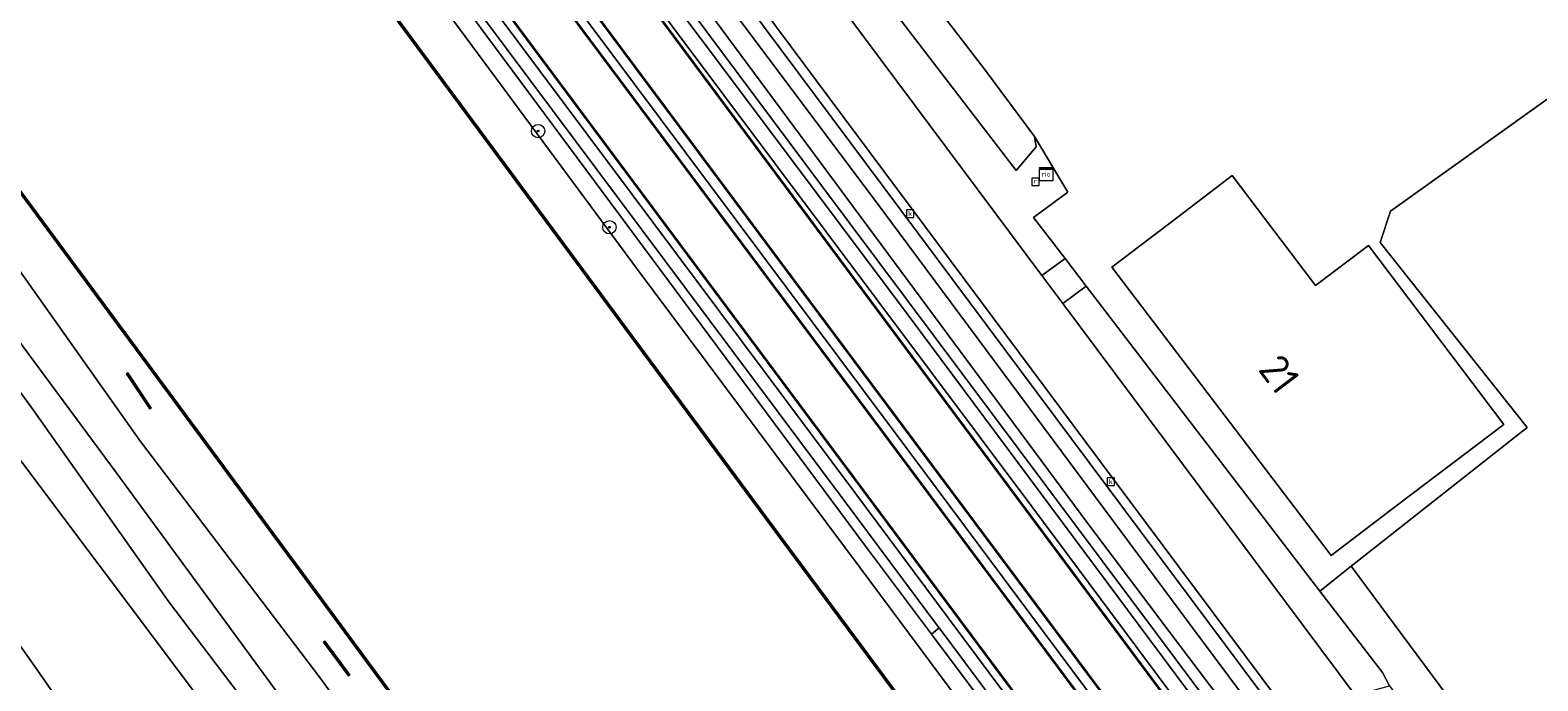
# Model space of a CAD drawing. Header units: metres. Extents: x 168032 to 180145, y 382923 to 399665.
# Tile 265 of 293: x 169711 to 169801, y 397475 to 397514. Entities that reach past the tile are written whole.
import ezdxf
from ezdxf.enums import TextEntityAlignment as Align

# ---------------------------------------------------------------- set-up
doc = ezdxf.new("R2010")
doc.units = ezdxf.units.M
doc.linetypes.add('VW-3-3_STREEP', pattern=[6, 3, -3])
doc.layers.get('0').update_dxf_attribs({"color": 8, "lineweight": 18})
for name, color, linetype, lineweight in [('B-WE-GK-BESCHOEIING_DAMWAND-G', 8, 'GK-BESCHOEIING', 18), ('B-WE-GR-BOOM-S', 8, 'Continuous', 18), ('B-WE-GR-GRAS-GV', 8, 'Continuous', 18), ('B-WE-GR-GROENVOORZIENING-GV', 8, 'Continuous', 18), ('B-WE-GR-HAAG-G', 8, 'GR-HAAG1', 18), ('B-WE-GR-STRUIK-GV', 8, 'Continuous', 18), ('B-WE-GW-TALUD_KRUIN-G', 8, 'Continuous', 18), ('B-WE-IE-MEUBILAIR_WEGMEUBILAIR-G', 8, 'Continuous', 18), ('B-WE-IE-TERREINAFSCHEIDING_KUNSTMATIG_HEKWERK-G', 8, 'IE-TERREINAFSCHEIDING-KUNSTMATIG', 18), ('B-WE-IE-TERREINAFSCHEIDING_KUNSTMATIG_MUUR-GV', 8, 'Continuous', 18), ('B-WE-OG-BEBOUWING-GV', 8, 'Continuous', 18), ('B-WE-OG-BEBOUWING-T18', 8, 'Continuous', 18), ('B-WE-OG-TERREIN_ERF-GV', 8, 'Continuous', 18), ('B-WE-OG-WATER-GV', 8, 'Continuous', 18), ('B-WE-OG-WATER_GREPPEL-GV', 8, 'Continuous', 18), ('B-WE-OG-WATER_SLOOT-GV', 8, 'Continuous', 18), ('B-WE-OG-WEG-GV', 8, 'Continuous', 18), ('B-WE-RI-GWA_KOLK-S', 8, 'Continuous', 18), ('B-WE-RI-GWA_RIOOLPUT-S', 8, 'Continuous', 18), ('B-WE-RI-TERREINKAST-S', 8, 'Continuous', 18), ('B-WE-VH-VERHARDING_ASFALT-GV', 8, 'Continuous', 18), ('B-WE-VH-VERHARDING_BETONSTRAATSTEEN-GV', 8, 'Continuous', 18), ('B-WE-VH-VERHARDING_FUNDERING_ZAND-GV', 8, 'Continuous', 18), ('B-WE-VH-VERHARDING_GRASBETONSTEEN-GV', 8, 'Continuous', 18), ('B-WE-VW-MARKERING_LANGS_STREEP_33-G', 8, 'VW-3-3_STREEP', 13), ('B-WE-VW-MARKERING_LANGS_STREEP_DOORGETROKKEN_3X015-G', 8, 'Continuous', 13), ('B-WE-VW-MARKERING_PICTOGRAM-G', 8, 'Continuous', 18)]:
    doc.layers.add(name, color=color, linetype=linetype, lineweight=lineweight)
doc.styles.add('NLCS-ISO', font='NLCS-ISO.ttf')
doc.styles.add('NLCS-ISO-M200-T18', font='NLCS-ISO.ttf', dxfattribs={"height": 0.36})
doc.linetypes.add('GK-BESCHOEIING', pattern='A,30,-5,[1,NLCS.SHX,S=1,R=0,X=0,Y=0],-5', length=40)
doc.linetypes.add('GR-HAAG1', pattern='A,6,[176,NLCS.SHX,S=0.125,R=0,X=0,Y=0],-2', length=8)
doc.linetypes.add('IE-TERREINAFSCHEIDING-KUNSTMATIG', pattern='A,4,[82,NLCS.SHX,S=0.75,R=90,X=0,Y=0],4,-2', length=10)

# ---------------------------------------------------------------- blocks, each defined once
blk = doc.blocks.new('SRI-TERREINKAST-SO')
at = {"color": 0, "linetype": 'ByBlock', "lineweight": 18}
for points in [[(-2, 2), (2, 2), (2, 1.68), (-2, 1.68)], [(-2, 1.52), (2, 1.52), (2, -2), (-2, -2)]]:
    blk.add_lwpolyline(points, close=True, dxfattribs=at)
at = {"color": 0, "linetype": 'ByBlock', "lineweight": 18, "style": 'NLCS-ISO'}
blk.add_text('rio', height=1.5, dxfattribs=at).set_placement((0, 0), align=Align.MIDDLE_CENTER)
blk = doc.blocks.new('SRI-KOLK-SO')
at = {"color": 0, "linetype": 'ByBlock', "lineweight": 18}
blk.add_lwpolyline([(-1.125, -1.125), (1.125, -1.125), (1.125, 1.125), (-1.125, 1.125)], close=True, dxfattribs=at)
at = {"color": 0, "linetype": 'ByBlock', "lineweight": 18, "style": 'NLCS-ISO'}
blk.add_text('k', height=1.5, dxfattribs=at).set_placement((0, 0), align=Align.MIDDLE_CENTER)
blk = doc.blocks.new('SRI-PUT_INSPECTIEPUT_RIOOLPUT-SO')
at = {"color": 0, "linetype": 'ByBlock', "lineweight": 18}
blk.add_lwpolyline([(-1.12, -1.12), (1.12, -1.12), (1.12, 1.12), (-1.12, 1.12)], close=True, dxfattribs=at)
at = {"color": 0, "linetype": 'ByBlock', "lineweight": 18, "style": 'NLCS-ISO'}
blk.add_text('r', height=1.5, dxfattribs=at).set_placement((0, 0.28), align=Align.MIDDLE_CENTER)
blk = doc.blocks.new('SGR-BOOM_01-SO')
at = {"linetype": 'ByBlock', "lineweight": 18}
h = blk.add_hatch(color=0, dxfattribs=at)
h.dxf.hatch_style = 1
edge = h.paths.add_edge_path()
edge.add_arc((0, 0), 0.25, 0, 360)
at = {"color": 0, "linetype": 'ByBlock', "lineweight": 18}
for radius in [2, 0.25]:
    blk.add_circle((0, 0), radius, dxfattribs=at)

msp = doc.modelspace()

# ---------------------------------------------------------------- linework, layer by layer
at = {"layer": 'B-WE-GK-BESCHOEIING_DAMWAND-G', "flags": 128}
for points in [[(169638.37, 397641.729), (169658.733, 397614.351), (169680.825, 397584.766), (169702.843, 397554.926), (169730.758, 397517.612), (169754.97, 397484.883), (169779.341, 397452.045), (169804.395, 397418.286), (169831.302, 397381.879), (169848.598, 397358.696), (169863.92, 397338.299)], [(169760.753, 397435.991), (169747.292, 397454.188), (169728.305, 397479.945), (169700.033, 397518.184), (169681.011, 397543.951), (169668.154, 397561.2), (169661.74, 397569.811), (169637.838, 397602.143), (169619.671, 397626.382)], [(169718.017, 397491.444), (169716.609, 397493.556)], [(169729.955, 397475.424), (169728.45, 397477.438)]]:
    msp.add_lwpolyline(points, dxfattribs=at)
at = {"layer": 'B-WE-GR-GRAS-GV', "flags": 128}
for points in [[(169835.756, 397381.339), (169821.359, 397400.456), (169807.491, 397419.372), (169792.537, 397439.564), (169776.727, 397460.25), (169760.629, 397481.874), (169747.256, 397499.787), (169733.723, 397518.097), (169720.217, 397536.437), (169698.113, 397565.863), (169674.879, 397597.08), (169658.455, 397619.631), (169640.852, 397643.789), (169638.388, 397641.789), (169658.773, 397614.381), (169680.865, 397584.796), (169702.883, 397554.956), (169730.798, 397517.642), (169755.01, 397484.913), (169779.381, 397452.075), (169804.435, 397418.316), (169831.342, 397381.909)], [(169834.884, 397384.112), (169794.857, 397437.908), (169764.916, 397477.898), (169760.956, 397483.187), (169705.109, 397558.343), (169676.296, 397596.811), (169673.925, 397600.011), (169652.218, 397629.299), (169641.202, 397644.055), (169640.852, 397643.789), (169658.455, 397619.631), (169674.879, 397597.08), (169698.113, 397565.863), (169720.217, 397536.437), (169733.723, 397518.097), (169747.256, 397499.787), (169760.629, 397481.874), (169776.727, 397460.25), (169792.537, 397439.564), (169807.491, 397419.372), (169821.359, 397400.456), (169835.756, 397381.339)]]:
    msp.add_lwpolyline(points, dxfattribs=at)
msp.add_lwpolyline([(169807.428, 397513.949), (169792.501, 397503.286), (169791.882, 397501.415), (169800.693, 397490.303), (169790.136, 397481.968), (169846.73, 397405.689), (169847.954, 397404.353), (169872.068, 397421.639)], close=True, dxfattribs=at)
at = {"layer": 'B-WE-GR-GROENVOORZIENING-GV', "flags": 128}
for points in [[(169793.893, 397376.507), (169781.205, 397393.027), (169768.91, 397409.527), (169756.511, 397426.604), (169744.748, 397442.655), (169732.777, 397458.307), (169720.837, 397474.18), (169708.935, 397489.975), (169696.587, 397507.095), (169684.797, 397522.798), (169672.184, 397539.756), (169659.748, 397555.652), (169647.079, 397572.032), (169635.029, 397587.948), (169623.352, 397603.5), (169615.033, 397614.062), (169610.98, 397619.488), (169607.005, 397624.857), (169599.533, 397635.298), (169594.096, 397643.418), (169588.324, 397652.295), (169581.163, 397662.898), (169572.573, 397674.896), (169565.142, 397684.926)], [(169575.326, 397657.069), (169586.474, 397642.345), (169596.869, 397629.125), (169605.22, 397617.667), (169614.025, 397605.436), (169622.513, 397593.921), (169630.876, 397582.755), (169639.338, 397571.712), (169647.676, 397561.022), (169655.462, 397550.693), (169662.913, 397541.428), (169670.538, 397530.895), (169677.605, 397522.457), (169685.028, 397511.666), (169694.025, 397499.971), (169697.883, 397494.447), (169710.785, 397476.349), (169729.072, 397450.153), (169740.081, 397436.305), (169750.264, 397422.928), (169762.478, 397406.663), (169771.044, 397394.862), (169781.098, 397381.691)]]:
    msp.add_lwpolyline(points, dxfattribs=at)
msp.add_lwpolyline([(169704.284, 397503.344), (169691.773, 397520.349), (169681.445, 397534.481), (169673.132, 397545.288), (169668.597, 397551.617), (169666.782, 397550.357), (169672.109, 397543.446), (169681.398, 397530.992), (169691.941, 397517.059), (169702.526, 397502.849), (169710.865, 397491.503), (169719.108, 397479.839), (169728.788, 397467.098), (169738.948, 397454.006), (169747.351, 397443.088), (169754.18, 397433.717), (169758.171, 397428.147), (169761.538, 397429.679), (169758.198, 397433.406), (169754.337, 397436.775), (169746.374, 397446.525), (169732.511, 397464.656), (169726.64, 397473.02), (169715.958, 397487.601)], close=True, dxfattribs=at)
at = {"layer": 'B-WE-GR-HAAG-G', "flags": 128}
for points in [[(169933.128, 397274.471), (169918.417, 397293.8), (169878.056, 397347.645), (169850.132, 397385.222), (169841.947, 397396.152), (169841.203, 397397.145), (169837.208, 397402.481), (169812.965, 397434.856), (169785.938, 397471.114), (169780.386, 397478.582), (169761.541, 397503.926), (169716.21, 397564.333), (169695.843, 397591.648), (169693.221, 397595.175), (169684.032, 397607.536), (169674.614, 397620.206), (169657.001, 397643.909), (169640.974, 397665.573), (169627.988, 397683.156), (169617.238, 397698.189), (169600.871, 397721.128), (169586.028, 397742.235), (169576.072, 397756.833), (169572.977, 397761.371), (169564.864, 397773.598), (169560.898, 397779.574)], [(169933.128, 397274.471), (169918.417, 397293.8), (169878.056, 397347.645), (169850.132, 397385.222), (169841.947, 397396.152), (169841.203, 397397.145), (169837.208, 397402.481), (169812.965, 397434.856), (169785.938, 397471.114), (169780.386, 397478.582), (169761.541, 397503.926), (169716.21, 397564.333), (169695.843, 397591.648), (169693.221, 397595.175), (169684.032, 397607.536), (169674.614, 397620.206), (169657.001, 397643.909), (169640.974, 397665.573), (169627.988, 397683.156), (169617.238, 397698.189), (169600.871, 397721.128), (169586.028, 397742.235), (169576.072, 397756.833)]]:
    msp.add_lwpolyline(points, dxfattribs=at)
at = {"layer": 'B-WE-GR-STRUIK-GV', "flags": 128}
msp.add_lwpolyline([(169736.719, 397463.582), (169728.191, 397475.302), (169717.418, 397489.46), (169708.525, 397501.985), (169701.87, 397511.437), (169693.581, 397522.21), (169685.951, 397532.896), (169678.11, 397543.267), (169671.772, 397553.244), (169671.026, 397554.566), (169668.597, 397551.617), (169673.132, 397545.288), (169681.445, 397534.481), (169691.773, 397520.349), (169704.284, 397503.344), (169715.958, 397487.601), (169726.64, 397473.02)], dxfattribs=at)
at = {"layer": 'B-WE-GW-TALUD_KRUIN-G', "flags": 128}
for points in [[(169866.651, 397340.133), (169855.529, 397354.226), (169845.133, 397368.891), (169835.756, 397381.339), (169821.359, 397400.456), (169807.491, 397419.372), (169792.537, 397439.564), (169776.727, 397460.25), (169760.629, 397481.874), (169747.256, 397499.787), (169733.723, 397518.097), (169720.217, 397536.437), (169698.113, 397565.863), (169674.879, 397597.08), (169658.455, 397619.631), (169640.852, 397643.789)], [(169668.597, 397551.617), (169673.132, 397545.288), (169681.445, 397534.481), (169691.773, 397520.349), (169704.284, 397503.344), (169715.958, 397487.601), (169726.64, 397473.02), (169732.511, 397464.656), (169746.374, 397446.525), (169754.337, 397436.775), (169758.198, 397433.406), (169761.538, 397429.679)]]:
    msp.add_lwpolyline(points, dxfattribs=at)
at = {"layer": 'B-WE-IE-MEUBILAIR_WEGMEUBILAIR-G', "flags": 128}
for points in [[(169559.138, 397772.225), (169560.295, 397770.672), (169665.555, 397629.342), (169682.596, 397606.468), (169691.617, 397594.357), (169698.142, 397585.599), (169727.826, 397545.697), (169758.322, 397504.839), (169778.553, 397477.77), (169793.482, 397457.794), (169827.648, 397411.85), (169839.566, 397395.919), (169839.721, 397395.712), (169871.625, 397353.068), (169875.574, 397347.592), (169923.392, 397283.411), (169933.178, 397270.277), (169957.004, 397238.582)], [(169977.888, 397192.504), (169937.98, 397245.99), (169893.279, 397305.866), (169866.576, 397341.628), (169856.727, 397354.832), (169834.884, 397384.112), (169794.857, 397437.908), (169764.916, 397477.898), (169760.956, 397483.187), (169705.109, 397558.343), (169676.296, 397596.811), (169673.925, 397600.011), (169652.218, 397629.299), (169626.568, 397663.655), (169624.265, 397666.74), (169597.154, 397703.201)]]:
    msp.add_lwpolyline(points, dxfattribs=at)
at = {"layer": 'B-WE-IE-TERREINAFSCHEIDING_KUNSTMATIG_HEKWERK-G', "flags": 128}
msp.add_lwpolyline([(169792.017, 397475.583), (169788.258, 397480.485), (169774.223, 397498.788), (169772.945, 397500.456), (169771.057, 397502.918)], dxfattribs=at)
at = {"layer": 'B-WE-IE-TERREINAFSCHEIDING_KUNSTMATIG_MUUR-GV', "flags": 128}
for points in [[(169638.388, 397641.789), (169638.31, 397641.725), (169658.693, 397614.321), (169680.785, 397584.736), (169702.803, 397554.896), (169730.718, 397517.582), (169754.93, 397484.853), (169779.301, 397452.015), (169804.355, 397418.256), (169831.262, 397381.849), (169848.558, 397358.666), (169863.88, 397338.269), (169863.96, 397338.329), (169848.638, 397358.726), (169831.342, 397381.909), (169804.435, 397418.316), (169779.381, 397452.075), (169755.01, 397484.913), (169730.798, 397517.642), (169702.883, 397554.956), (169680.865, 397584.796), (169658.773, 397614.381)], [(169619.619, 397626.369), (169637.798, 397602.113), (169661.7, 397569.781), (169668.114, 397561.17), (169680.971, 397543.921), (169699.993, 397518.154), (169728.265, 397479.915), (169747.252, 397454.158), (169757.412, 397440.424), (169760.723, 397435.954), (169760.804, 397436.007), (169747.332, 397454.218), (169728.345, 397479.975), (169700.073, 397518.214), (169681.051, 397543.981), (169668.194, 397561.23), (169661.78, 397569.841), (169637.878, 397602.173), (169619.699, 397626.429)], [(169716.651, 397493.584), (169716.567, 397493.528), (169717.975, 397491.416), (169718.059, 397491.472)], [(169728.49, 397477.468), (169728.41, 397477.408), (169729.915, 397475.394), (169729.995, 397475.454)]]:
    msp.add_lwpolyline(points, close=True, dxfattribs=at)
at = {"layer": 'B-WE-OG-BEBOUWING-GV', "flags": 128}
msp.add_lwpolyline([(169779.731, 397502.957), (169775.752, 397499.93), (169788.921, 397482.62), (169792.9, 397485.64), (169799.292, 397490.491), (169791.174, 397501.222), (169787.997, 397498.818), (169782.99, 397505.436)], close=True, dxfattribs=at)
at = {"layer": 'B-WE-OG-TERREIN_ERF-GV', "flags": 128}
for points in [[(169807.428, 397513.949), (169805.293, 397516.998), (169787.428, 397540.797), (169773.67, 397535.307), (169772.746, 397534.978), (169769.674, 397533.883), (169767.915, 397533.256), (169754.895, 397529.024), (169754.856, 397529.024), (169756.008, 397527.528), (169768.111, 397511.817), (169771.109, 397507.765), (169773.12, 397504.421), (169771.057, 397502.918), (169772.945, 397500.456), (169774.223, 397498.788), (169788.258, 397480.485), (169790.136, 397481.968), (169800.693, 397490.303), (169791.882, 397501.415), (169792.501, 397503.286)], [(169782.99, 397505.436), (169787.997, 397498.818), (169791.174, 397501.222), (169799.292, 397490.491), (169792.9, 397485.64), (169788.921, 397482.62), (169775.752, 397499.93), (169779.731, 397502.957)], [(169790.136, 397481.968), (169788.258, 397480.485), (169792.017, 397475.583), (169792.439, 397474.791), (169797.342, 397468.163), (169797.74, 397467.9), (169820.258, 397439.159), (169831.675, 397423.823), (169844.943, 397405.009), (169846.334, 397403.192), (169847.954, 397404.353), (169846.73, 397405.689)]]:
    msp.add_lwpolyline(points, close=True, dxfattribs=at)
at = {"layer": 'B-WE-OG-WATER-GV', "flags": 128}
for points in [[(169831.262, 397381.849), (169804.355, 397418.256), (169779.301, 397452.015), (169754.93, 397484.853), (169730.718, 397517.582), (169702.803, 397554.896), (169680.785, 397584.736), (169658.693, 397614.321), (169638.31, 397641.725), (169619.699, 397626.429), (169637.878, 397602.173), (169661.78, 397569.841), (169668.194, 397561.23), (169681.051, 397543.981), (169700.073, 397518.214), (169728.345, 397479.975), (169747.332, 397454.218), (169760.804, 397436.007), (169760.93, 397435.836), (169764.106, 397431.577), (169771.5, 397421.661), (169793.106, 397392.514), (169799.09, 397384.475)], [(169747.252, 397454.158), (169728.265, 397479.915), (169699.993, 397518.154), (169680.971, 397543.921), (169668.114, 397561.17), (169667.576, 397560.602), (169669.025, 397558.109), (169671.026, 397554.566), (169671.772, 397553.244), (169678.11, 397543.267), (169685.951, 397532.896), (169693.581, 397522.21), (169701.87, 397511.437), (169708.525, 397501.985), (169717.418, 397489.46), (169728.191, 397475.302), (169736.719, 397463.582)]]:
    msp.add_lwpolyline(points, dxfattribs=at)
for points in [[(169716.567, 397493.528), (169716.651, 397493.584), (169718.059, 397491.472), (169717.975, 397491.416)], [(169728.41, 397477.408), (169728.49, 397477.468), (169729.995, 397475.454), (169729.915, 397475.394)]]:
    msp.add_lwpolyline(points, close=True, dxfattribs=at)
at = {"layer": 'B-WE-OG-WATER_GREPPEL-GV', "flags": 128}
msp.add_lwpolyline([(169756.008, 397527.528), (169755.773, 397527.442), (169754.667, 397526.733), (169754.503, 397525.928), (169770.019, 397505.73), (169771.202, 397507.146), (169771.109, 397507.765), (169768.111, 397511.817)], close=True, dxfattribs=at)
at = {"layer": 'B-WE-OG-WATER_SLOOT-GV', "flags": 128}
msp.add_lwpolyline([(169781.098, 397381.691), (169771.044, 397394.862), (169762.478, 397406.663), (169750.264, 397422.928), (169740.081, 397436.305), (169729.072, 397450.153), (169710.785, 397476.349), (169697.883, 397494.447), (169694.025, 397499.971), (169685.028, 397511.666), (169677.605, 397522.457), (169670.538, 397530.895), (169662.913, 397541.428), (169655.462, 397550.693), (169647.676, 397561.022), (169639.338, 397571.712), (169630.876, 397582.755), (169622.513, 397593.921), (169614.025, 397605.436), (169605.22, 397617.667), (169596.869, 397629.125), (169586.474, 397642.345), (169575.326, 397657.069)], dxfattribs=at)
at = {"layer": 'B-WE-OG-WEG-GV', "flags": 128}
for points in [[(169928.685, 397281.569), (169927.153, 397283.62), (169704.62, 397581.641), (169684.716, 397608.381), (169653.096, 397650.862), (169625.103, 397689.098), (169602.287, 397721.154), (169582.395, 397749.572), (169557.957, 397785.384), (169558.394, 397785.691), (169551.988, 397795.366), (169548.613, 397800.463)], [(169627.988, 397683.156), (169640.974, 397665.573), (169657.001, 397643.909), (169674.614, 397620.206), (169684.032, 397607.536), (169693.221, 397595.175), (169695.843, 397591.648), (169716.21, 397564.333), (169761.541, 397503.926), (169780.386, 397478.582), (169785.938, 397471.114), (169812.965, 397434.856), (169837.208, 397402.481), (169841.203, 397397.145), (169841.947, 397396.152), (169850.132, 397385.222)], [(169771.109, 397507.765), (169771.202, 397507.146), (169770.019, 397505.73), (169754.503, 397525.928), (169754.667, 397526.733), (169755.773, 397527.442), (169756.008, 397527.528), (169754.856, 397529.024), (169754.895, 397529.024), (169767.915, 397533.256), (169769.674, 397533.883)], [(169751.782, 397526.111), (169759.961, 397514.95), (169771.56, 397499.421), (169772.945, 397500.456), (169771.057, 397502.918), (169773.12, 397504.421), (169771.109, 397507.765)]]:
    msp.add_lwpolyline(points, dxfattribs=at)
for points in [[(169684.032, 397607.536), (169683.275, 397606.973), (169685.875, 397603.527), (169692.408, 397594.761), (169707.388, 397574.662), (169723.452, 397552.708), (169748.292, 397519.689), (169774.307, 397484.542), (169779.206, 397478.059), (169799.576, 397451.108), (169824.538, 397417.278), (169840.252, 397396.433), (169841.203, 397397.145), (169837.208, 397402.481), (169812.965, 397434.856), (169785.938, 397471.114), (169780.386, 397478.582), (169761.541, 397503.926), (169716.21, 397564.333), (169695.843, 397591.648), (169693.221, 397595.175)], [(169682.596, 397606.468), (169682.138, 397606.128), (169691.105, 397594.096), (169701.527, 397580.112), (169727.32, 397545.3), (169762.872, 397497.901), (169778.047, 397477.545), (169800.821, 397446.999), (169839.135, 397395.597), (169839.566, 397395.919), (169827.648, 397411.85), (169793.482, 397457.794), (169778.553, 397477.77), (169758.322, 397504.839), (169727.826, 397545.697), (169698.142, 397585.599), (169691.617, 397594.357)], [(169683.275, 397606.973), (169682.596, 397606.468), (169691.617, 397594.357), (169698.142, 397585.599), (169727.826, 397545.697), (169758.322, 397504.839), (169778.553, 397477.77), (169793.482, 397457.794), (169827.648, 397411.85), (169839.566, 397395.919), (169840.252, 397396.433), (169824.538, 397417.278), (169799.576, 397451.108), (169779.206, 397478.059), (169774.307, 397484.542), (169748.292, 397519.689), (169723.452, 397552.708), (169707.388, 397574.662), (169692.408, 397594.761), (169685.875, 397603.527)], [(169674.403, 397600.367), (169673.925, 397600.011), (169676.296, 397596.811), (169705.109, 397558.343), (169760.956, 397483.187), (169764.916, 397477.898), (169765.377, 397478.28), (169765.353, 397478.312), (169759.676, 397485.926), (169734.044, 397520.223), (169725.351, 397531.854), (169705.95, 397558.136), (169685.629, 397585.318)], [(169774.223, 397498.788), (169772.817, 397497.738), (169790.368, 397474.24), (169792.439, 397474.791), (169792.017, 397475.583), (169788.258, 397480.485)], [(169765.377, 397478.28), (169764.916, 397477.898), (169794.857, 397437.908), (169834.884, 397384.112), (169856.727, 397354.832), (169857.096, 397355.321), (169856.957, 397355.507), (169853.651, 397359.936), (169842.887, 397374.353), (169817.934, 397407.833), (169793.855, 397440.093), (169788.732, 397446.957)]]:
    msp.add_lwpolyline(points, close=True, dxfattribs=at)
at = {"layer": 'B-WE-VH-VERHARDING_ASFALT-GV', "flags": 128}
for points in [[(169751.782, 397526.111), (169745.271, 397534.901), (169708.42, 397584.264), (169691.978, 397606.288), (169688.349, 397611.149), (169685.195, 397608.746), (169775.843, 397487.212), (169872.154, 397358.197), (169929.382, 397281.57), (169931.698, 397278.676), (169936.032, 397273.783), (169940.553, 397269.369), (169944.675, 397265.805), (169949.114, 397262.186), (169952.416, 397259.768), (169955.805, 397257.474), (169967.527, 397249.963)], [(169932.702, 397283.959), (169917.402, 397304.192), (169912.904, 397310.397), (169888.674, 397342.63), (169883.449, 397349.723), (169869.763, 397368.09), (169860.868, 397379.855), (169854.172, 397388.819), (169847.7, 397397.484), (169837.392, 397411.285), (169831.887, 397418.654), (169796.168, 397466.476), (169790.368, 397474.24), (169772.817, 397497.738), (169771.56, 397499.421), (169759.961, 397514.95), (169751.782, 397526.111)]]:
    msp.add_lwpolyline(points, dxfattribs=at)
for points in [[(169741.103, 397525.49), (169740.865, 397525.312), (169738.483, 397523.535), (169737.959, 397523.144), (169762.377, 397490.468), (169762.738, 397489.984), (169788.881, 397454.929), (169797.753, 397443.008), (169798.258, 397443.385), (169800.587, 397445.128), (169800.899, 397445.361), (169795.52, 397452.576), (169777.198, 397477.168), (169770.953, 397485.551), (169749.353, 397514.39)], [(169737.959, 397523.144), (169737.502, 397522.804), (169735.107, 397521.017), (169734.685, 397520.702), (169760.317, 397486.404), (169765.994, 397478.79), (169789.373, 397447.436), (169794.496, 397440.572), (169794.886, 397440.863), (169797.296, 397442.666), (169797.753, 397443.008), (169788.881, 397454.929), (169762.738, 397489.984), (169762.377, 397490.468)]]:
    msp.add_lwpolyline(points, close=True, dxfattribs=at)
at = {"layer": 'B-WE-VH-VERHARDING_BETONSTRAATSTEEN-GV', "flags": 128}
for points in [[(169685.195, 397608.746), (169684.716, 397608.381), (169704.62, 397581.641), (169927.153, 397283.62), (169928.685, 397281.569)], [(169943.332, 397266.202), (169948.724, 397261.773), (169949.114, 397262.186), (169944.675, 397265.805), (169940.553, 397269.369), (169936.032, 397273.783), (169931.698, 397278.676), (169929.382, 397281.57), (169872.154, 397358.197), (169775.843, 397487.212), (169685.195, 397608.746)]]:
    msp.add_lwpolyline(points, dxfattribs=at)
msp.add_lwpolyline([(169772.945, 397500.456), (169771.56, 397499.421), (169772.817, 397497.738), (169774.223, 397498.788)], close=True, dxfattribs=at)
at = {"layer": 'B-WE-VH-VERHARDING_FUNDERING_ZAND-GV', "flags": 128}
for points in [[(169565.142, 397684.926), (169572.573, 397674.896), (169581.163, 397662.898), (169588.324, 397652.295), (169594.096, 397643.418), (169599.533, 397635.298), (169607.005, 397624.857), (169610.98, 397619.488), (169615.033, 397614.062), (169623.352, 397603.5), (169635.029, 397587.948), (169647.079, 397572.032), (169659.748, 397555.652), (169672.184, 397539.756), (169684.797, 397522.798), (169696.587, 397507.095), (169708.935, 397489.975), (169720.837, 397474.18), (169732.777, 397458.307), (169744.748, 397442.655), (169756.511, 397426.604), (169768.91, 397409.527), (169781.205, 397393.027), (169793.893, 397376.507)], [(169791.224, 397383.877), (169783.34, 397393.889), (169775.675, 397403.942), (169766.897, 397415.613), (169760.073, 397425.492), (169758.171, 397428.147), (169754.18, 397433.717), (169747.351, 397443.088), (169738.948, 397454.006), (169728.788, 397467.098), (169719.108, 397479.839), (169710.865, 397491.503), (169702.526, 397502.849), (169691.941, 397517.059), (169681.398, 397530.992), (169672.109, 397543.446), (169666.782, 397550.357), (169662.322, 397556.143), (169652.655, 397568.369), (169643.38, 397580.399)]]:
    msp.add_lwpolyline(points, dxfattribs=at)
at = {"layer": 'B-WE-VH-VERHARDING_GRASBETONSTEEN-GV', "flags": 128}
for points in [[(169858.308, 397369.875), (169839.135, 397395.597), (169800.821, 397446.999), (169778.047, 397477.545), (169762.872, 397497.901), (169727.32, 397545.3), (169701.527, 397580.112), (169691.105, 397594.096), (169682.138, 397606.128), (169681.448, 397605.613), (169688.874, 397595.653), (169690.331, 397593.701), (169709.999, 397567.338), (169715.066, 397560.518), (169741.103, 397525.49), (169749.353, 397514.39), (169770.953, 397485.551), (169777.198, 397477.168), (169795.52, 397452.576), (169800.899, 397445.361), (169819.64, 397420.227), (169838.173, 397395.407), (169851.638, 397377.373)], [(169843.528, 397374.831), (169818.575, 397408.311), (169794.496, 397440.572), (169789.373, 397447.436), (169765.994, 397478.79), (169760.317, 397486.404), (169734.685, 397520.702), (169725.994, 397532.331), (169706.592, 397558.613), (169686.27, 397585.797), (169675.044, 397600.846), (169674.403, 397600.367), (169685.629, 397585.318), (169705.95, 397558.136), (169725.351, 397531.854), (169734.044, 397520.223), (169759.676, 397485.926), (169765.353, 397478.312), (169765.377, 397478.28), (169788.732, 397446.957), (169793.855, 397440.093), (169817.934, 397407.833), (169842.887, 397374.353)]]:
    msp.add_lwpolyline(points, dxfattribs=at)
at = {"layer": 'B-WE-VW-MARKERING_LANGS_STREEP_33-G', "const_width": 0.15, "flags": 128}
for points in [[(168663.566, 398966.886), (168663.81, 398966.56), (168683.85, 398939.574), (168687.432, 398934.773), (168695.741, 398923.634), (168699.311, 398918.865), (168714.149, 398898.866), (168723.248, 398886.636), (168723.682, 398886.053), (168742.75, 398860.403), (168753.118, 398846.445), (168767.915, 398826.525), (168792.24, 398793.869), (168803.712, 398778.624), (168813.371, 398765.968), (168830.183, 398743.936), (168843.488, 398726.745), (168852.649, 398715.025), (168877.24, 398683.884), (168888.579, 398669.651), (168892.719, 398664.47), (168905.625, 398648.318), (168906.641, 398647.047), (168927.897, 398620.319), (168936.737, 398609.262), (168949.567, 398593.214), (168958.627, 398581.408), (168964.598, 398573.497), (168967.397, 398569.764), (168971.082, 398564.85), (168980.716, 398551.889), (168997.466, 398529.481), (169020.107, 398499.13), (169027.204, 398489.639), (169040.743, 398471.536), (169055.497, 398451.74), (169064.014, 398440.301), (169075.759, 398424.518), (169082.66, 398414.941), (169086.679, 398409.348), (169087.311, 398408.468), (169092.79, 398400.638), (169098.778, 398392.051), (169106.428, 398380.731), (169114.846, 398368.191), (169121.749, 398357.562), (169133.195, 398339.355), (169141.533, 398326.011), (169145.725, 398319.301), (169149.518, 398313.332), (169154.381, 398305.894), (169162.28, 398293.82), (169172.849, 398278.255), (169181.899, 398265.168), (169190.992, 398252.297), (169197.693, 398243.037), (169200.047, 398239.783), (169208.094, 398228.624), (169208.928, 398227.502), (169234.512, 398193.198), (169257.271, 398162.637), (169261.584, 398156.846), (169290.08, 398118.618), (169317.014, 398082.462), (169318.161, 398080.923), (169347.085, 398042.016), (169376.591, 398002.446), (169376.738, 398002.249), (169387.316, 397987.87), (169405.092, 397964.157), (169431.093, 397929.085), (169436.401, 397922.002), (169454.996, 397897.188), (169462.891, 397886.418), (169481.262, 397861.858), (169496.183, 397841.843), (169510.418, 397822.748), (169541.436, 397781.099), (169544.236, 397777.323), (169555.897, 397761.614), (169558.309, 397758.365), (169583.433, 397724.619), (169610.915, 397687.701), (169615.6, 397681.412), (169636.811, 397652.94), (169661.863, 397619.325), (169675.414, 397601.121), (169699.118, 397569.28), (169707.001, 397558.756), (169730.636, 397527.013), (169735.107, 397521.017), (169759.476, 397488.338), (169788.453, 397449.474), (169794.886, 397440.863), (169813.184, 397416.368), (169846.164, 397372.145), (169854.679, 397360.703), (169869.635, 397340.607), (169888.976, 397314.746), (169914.022, 397281.158), (169914.469, 397280.558), (169939.822, 397246.505), (169965.388, 397212.257), (169974.243, 397200.401), (169992.585, 397175.838), (170016.232, 397144.17), (170034.08, 397120.254), (170043.871, 397107.135), (170066.82, 397076.416), (170093.903, 397040.116), (170099.716, 397032.324), (170136.639, 396982.806), (170153.695, 396959.983), (170161.325, 396949.774), (170183.597, 396919.921), (170186.927, 396915.458), (170201.768, 396895.572), (170213.485, 396879.837), (170227.432, 396861.106), (170250.932, 396829.4), (170273.171, 396799.402), (170280.372, 396789.69), (170311.618, 396747.553), (170332.654, 396719.212), (170342.266, 396706.261), (170369.994, 396668.866), (170392.219, 396638.887), (170399.965, 396628.439), (170446.363, 396565.937), (170451.819, 396558.585), (170507.845, 396483.096), (170511.435, 396478.26), (170532.772, 396449.523), (170545.638, 396432.139), (170571.007, 396397.972), (170586.183, 396377.533), (170622.215, 396328.908), (170630.602, 396317.647), (170658.825, 396279.748), (170690.197, 396237.381), (170706.119, 396215.879), (170713.852, 396205.474), (170730.677, 396182.821), (170749.618, 396157.277), (170749.786, 396157.05), (170765.931, 396135.308), (170783.952, 396111.136), (170795.393, 396096.255), (170804.923, 396084.278), (170809.65, 396078.605), (170810.613, 396077.489), (170817.941, 396069.001), (170823.912, 396062.46), (170832.116, 396053.815), (170841.517, 396044.402), (170845.278, 396040.768), (170850.273, 396035.941), (170860.435, 396026.758), (170867.773, 396020.427), (170873.441, 396015.72), (170877.137, 396012.705), (170881.628, 396009.164), (170883.666, 396007.579), (170885.828, 396005.898), (170888.017, 396004.135), (170892.16, 396001.068), (170895.983, 395998.282), (170901.608, 395994.19), (170904.467, 395992.185), (170907.159, 395990.312), (170910.575, 395988.028), (170914.084, 395985.696), (170916.921, 395983.855), (170924.126, 395979.278), (170931.247, 395974.933), (170939.669, 395969.992), (170943.679, 395967.677), (170948.077, 395965.225), (170954.15, 395961.955), (170959.149, 395959.255), (170963.48, 395957.059), (170967.805, 395954.88), (170968.365, 395954.605), (170971.255, 395953.183), (170979.619, 395949.224), (170992.329, 395943.677), (170996.413, 395941.934), (171004.533, 395938.605), (171007.746, 395937.293), (171011.116, 395935.986), (171014.497, 395934.704), (171020.635, 395932.461), (171028.566, 395929.684), (171028.606, 395929.671), (171038.896, 395926.327), (171046.631, 395923.895), (171057.694, 395920.724), (171062.665, 395919.423), (171070.829, 395917.286), (171081.369, 395914.755), (171099.481, 395910.816), (171109.782, 395908.686), (171116.95, 395907.326), (171122.191, 395906.488)], [(168872.862, 398744.911), (168867.511, 398740.853), (168866.174, 398739.557), (168865.139, 398738.147), (168863.995, 398736.269), (168863.31, 398734.65), (168862.847, 398733.092), (168862.535, 398730.957), (168862.445, 398729.166), (168862.651, 398727.359), (168863.139, 398725.292), (168863.722, 398723.648), (168864.417, 398722.263), (168865.506, 398720.63), (168865.676, 398720.4), (168871.092, 398712.947), (168892.382, 398684.479), (168906.721, 398665.167), (168908.883, 398662.019), (168912.202, 398657.017), (168913.747, 398654.463), (168915.441, 398651.542), (168916.262, 398650.122), (168919.355, 398643.711), (168919.765, 398642.991), (168920.574, 398641.569), (168922.57, 398638.795), (168935.498, 398622.492), (168942.518, 398613.668), (168945.898, 398609.418), (168953.332, 398600.037), (168960.906, 398590.321), (168972.1, 398575.404), (168973.08, 398574.095), (168995.607, 398544.016), (169018.662, 398513.067), (169032.955, 398493.928), (169041.54, 398482.432), (169062.21, 398454.726), (169068.825, 398445.835), (169076.325, 398435.82), (169082.116, 398427.91), (169092.208, 398413.936), (169092.517, 398413.497), (169098.557, 398404.93), (169103.368, 398397.977), (169105.68, 398394.623), (169110.596, 398387.475), (169114.719, 398381.287), (169118.722, 398375.336), (169125.285, 398365.395), (169132.188, 398354.435), (169140.888, 398340.515), (169147.599, 398329.799), (169147.956, 398329.228), (169158.87, 398312.153), (169166.877, 398299.929), (169171.926, 398292.333), (169177.049, 398284.792), (169180.331, 398279.965), (169188.671, 398267.998), (169199.171, 398253.088), (169203.439, 398247.175), (169206.255, 398243.275), (169214.655, 398231.865), (169248.234, 398186.748), (169262.986, 398166.892), (169268.888, 398158.948), (169290.465, 398130.043), (169313.989, 398098.397), (169322.705, 398086.714), (169323.287, 398085.934), (169335.66, 398069.42), (169370.066, 398023.094), (169377.616, 398013.013), (169382.465, 398006.502), (169391.459, 397994.423), (169399.175, 397984.033), (169435.816, 397934.889), (169442.207, 397926.304), (169470.957, 397887.69), (169501.929, 397846.123), (169503.057, 397844.61), (169549.566, 397782.164), (169561.672, 397765.916), (169581.135, 397739.794), (169602.052, 397711.716), (169621.414, 397685.733), (169625.361, 397680.437), (169647.849, 397650.202), (169672.56, 397616.932), (169681.15, 397605.392), (169694.066, 397588.039), (169714.472, 397560.7), (169740.509, 397525.791), (169740.865, 397525.312), (169765.417, 397492.323), (169790.311, 397458.895), (169800.587, 397445.128), (169812.861, 397428.684), (169833.328, 397401.198), (169855.645, 397371.347), (169860.404, 397364.966), (169874.944, 397345.472), (169904.446, 397305.926), (169920.179, 397284.825), (169939.359, 397259.102), (169973.562, 397213.251), (169979.972, 397204.658), (170018.909, 397152.464), (170039.795, 397124.517), (170045.076, 397117.45), (170072.649, 397080.573), (170099.619, 397044.386), (170100.498, 397043.208), (170125.708, 397009.417), (170156.78, 396967.881), (170159.468, 396964.276), (170159.502, 396964.231), (170181.811, 396934.31), (170189.352, 396924.191), (170207.053, 396900.439), (170219.212, 396884.086), (170249.634, 396843.172), (170278.916, 396803.664), (170287.287, 396792.369), (170317.789, 396751.292), (170335.278, 396727.741), (170338.419, 396723.509), (170346.038, 396713.244), (170372.048, 396678.125), (170375.827, 396673.025), (170397.967, 396643.159), (170402.616, 396636.887), (170436.313, 396591.523), (170457.574, 396562.87), (170472.908, 396542.204), (170511.334, 396490.406), (170517.189, 396482.535), (170538.225, 396454.254), (170572.359, 396408.153), (170576.752, 396402.237), (170615.457, 396350.112), (170636.386, 396321.944), (170646.914, 396307.774), (170684.112, 396257.665), (170695.974, 396241.653), (170710.274, 396222.349), (170735.007, 396189.04), (170755.17, 396161.812), (170755.529, 396161.327), (170774.778, 396135.315), (170793.8, 396109.96), (170808.176, 396091.62), (170816.122, 396082.225), (170819.084, 396078.723), (170826.596, 396069.997), (170831.97, 396064.279), (170837.788, 396058.216), (170845.692, 396050.214), (170850.118, 396045.988), (170852.644, 396043.575), (170861.461, 396035.363), (170872.33, 396025.919), (170884.627, 396015.896), (170885.616, 396015.07), (170888.024, 396013.212), (170890.775, 396011.091), (170897.627, 396005.916), (170902.138, 396002.598), (170907.122, 395999.085), (170910.829, 395996.479), (170916.449, 395992.704), (170921.587, 395989.399), (170926.385, 395986.284), (170932.717, 395982.42), (170937.108, 395979.749), (170940.958, 395977.486), (170945.56, 395974.829), (170950.654, 395971.96), (170953.807, 395970.22), (170958.059, 395967.935), (170963.194, 395965.221), (170967.178, 395963.187), (170971.443, 395961.088), (170971.562, 395961.03), (170974.802, 395959.465), (170978.731, 395957.572), (170982.521, 395955.846), (170987.242, 395953.702), (170991.167, 395951.936), (170994.729, 395950.388), (170998.115, 395948.95), (171006.777, 395945.362), (171015.717, 395941.869), (171019.859, 395940.297), (171024.61, 395938.611), (171030.749, 395936.453), (171030.758, 395936.45), (171039.094, 395933.753), (171049.585, 395930.523), (171054.41, 395929.099), (171061.544, 395927.114), (171064.401, 395926.35), (171064.559, 395926.308), (171066.787, 395925.712), (171070.557, 395924.754), (171075.667, 395923.494), (171078.932, 395922.709), (171084.478, 395921.466), (171092.437, 395919.773), (171097.702, 395918.839), (171101.477, 395918.204), (171105.175, 395917.673), (171109.159, 395917.135), (171113.664, 395916.72), (171120.791, 395916.081), (171122.941, 395915.937)]]:
    msp.add_lwpolyline(points, dxfattribs=at)
at = {"layer": 'B-WE-VW-MARKERING_LANGS_STREEP_DOORGETROKKEN_3X015-G', "const_width": 0.15, "flags": 128}
for points in [[(169618.955, 397683.905), (169625.454, 397675.189), (169654.97, 397635.559), (169678.752, 397603.607), (169680.938, 397600.67), (169707.586, 397564.88), (169710.69, 397560.754), (169729.973, 397534.954), (169738.483, 397523.535), (169756.114, 397499.879), (169782.613, 397464.394), (169798.258, 397443.385), (169808.04, 397430.25), (169829.106, 397401.903), (169852.755, 397370.283), (169858.033, 397363.201), (169873.111, 397342.969), (169904.693, 397300.683), (169917.812, 397283.056), (169938.242, 397255.604), (169972.127, 397210.191)], [(169619.572, 397681.121), (169649.125, 397641.43), (169677.808, 397602.904), (169680.832, 397598.841), (169709.908, 397559.804), (169734.433, 397526.912), (169737.502, 397522.804), (169761.92, 397490.127), (169762.281, 397489.643), (169788.424, 397454.588), (169797.296, 397442.666), (169815.35, 397418.407), (169837.945, 397388.098), (169857.062, 397362.477), (169860.324, 397358.105), (169872.338, 397342.021), (169884.837, 397325.304), (169909.691, 397291.988), (169916.867, 397282.349), (169938.856, 397252.812), (169964.888, 397217.936), (169976.646, 397202.186)]]:
    msp.add_lwpolyline(points, dxfattribs=at)
at = {"layer": 'B-WE-VW-MARKERING_PICTOGRAM-G', "flags": 128}
for points in [[(169618.955, 397683.905), (169625.454, 397675.189), (169654.97, 397635.559), (169678.752, 397603.607), (169680.938, 397600.67), (169707.586, 397564.88), (169710.69, 397560.754), (169729.973, 397534.954), (169738.483, 397523.535), (169756.114, 397499.879), (169782.613, 397464.394), (169798.258, 397443.385), (169808.04, 397430.25), (169829.106, 397401.903), (169852.755, 397370.283), (169858.033, 397363.201), (169873.111, 397342.969), (169904.693, 397300.683), (169917.812, 397283.056), (169938.242, 397255.604), (169972.127, 397210.191)], [(169615.6, 397681.412), (169636.811, 397652.94), (169661.863, 397619.325), (169675.414, 397601.121), (169699.118, 397569.28), (169707.001, 397558.756), (169730.636, 397527.013), (169735.107, 397521.017), (169759.476, 397488.338), (169788.453, 397449.474), (169794.886, 397440.863), (169813.184, 397416.368), (169846.164, 397372.145), (169854.679, 397360.703), (169869.635, 397340.607), (169888.976, 397314.746), (169914.022, 397281.158), (169914.469, 397280.558), (169939.822, 397246.505), (169965.388, 397212.257), (169974.243, 397200.401)], [(169976.646, 397202.186), (169964.888, 397217.936), (169938.856, 397252.812), (169916.867, 397282.349), (169909.691, 397291.988), (169884.837, 397325.304), (169872.338, 397342.021), (169860.324, 397358.105), (169857.062, 397362.477), (169837.945, 397388.098), (169815.35, 397418.407), (169797.296, 397442.666), (169788.424, 397454.588), (169762.281, 397489.643), (169761.92, 397490.127), (169737.502, 397522.804), (169734.433, 397526.912), (169709.908, 397559.804), (169680.832, 397598.841), (169677.808, 397602.904), (169649.125, 397641.43), (169619.572, 397681.121)], [(169625.361, 397680.437), (169647.849, 397650.202), (169672.56, 397616.932), (169681.15, 397605.392), (169694.066, 397588.039), (169714.472, 397560.7), (169740.509, 397525.791), (169740.865, 397525.312), (169765.417, 397492.323), (169790.311, 397458.895), (169800.587, 397445.128), (169812.861, 397428.684), (169833.328, 397401.198), (169855.645, 397371.347), (169860.404, 397364.966), (169874.944, 397345.472), (169904.446, 397305.926), (169920.179, 397284.825), (169939.359, 397259.102), (169973.562, 397213.251)]]:
    msp.add_lwpolyline(points, dxfattribs=at)

# ---------------------------------------------------------------- block references
at = {"layer": 'B-WE-GR-BOOM-S', "xscale": 0.2, "yscale": 0.2, "zscale": 0.2}
for p in [(169741.295, 397508.1), (169745.578, 397502.324)]:
    msp.add_blockref('SGR-BOOM_01-SO', p, dxfattribs=at)
at = {"layer": 'B-WE-RI-GWA_KOLK-S', "xscale": 0.2, "yscale": 0.2, "zscale": 0.2}
for p in [(169763.637, 397503.143), (169775.692, 397487.05)]:
    msp.add_blockref('SRI-KOLK-SO', p, dxfattribs=at)
at = {"layer": 'B-WE-RI-GWA_RIOOLPUT-S', "xscale": 0.2, "yscale": 0.2, "zscale": 0.2}
msp.add_blockref('SRI-PUT_INSPECTIEPUT_RIOOLPUT-SO', (169771.167, 397505.049), dxfattribs=at)
at = {"layer": 'B-WE-RI-TERREINKAST-S', "xscale": 0.2, "yscale": 0.2, "zscale": 0.2}
msp.add_blockref('SRI-TERREINKAST-SO', (169771.806, 397505.513), dxfattribs=at)

# ---------------------------------------------------------------- texts
at = {"layer": 'B-WE-OG-BEBOUWING-T18', "style": 'NLCS-ISO-M200-T18'}
msp.add_text('21', height=1.8, rotation=307.2, dxfattribs=at).set_placement((169785.82, 397493.507), align=Align.MIDDLE)

doc.saveas('drawing.dxf')
